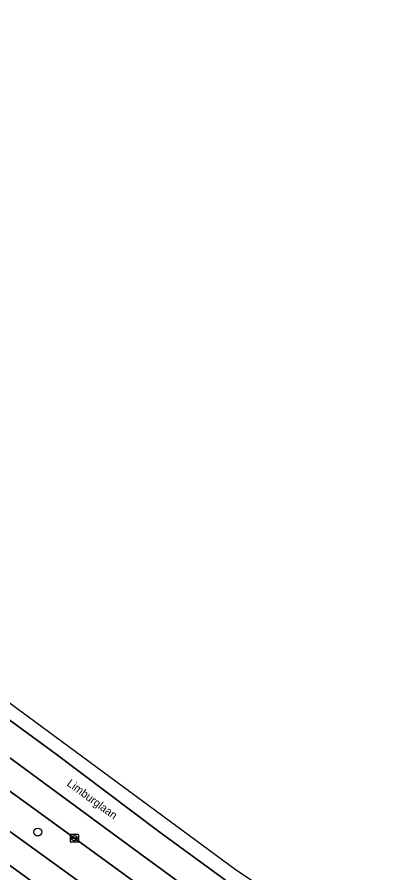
# Model space of a CAD drawing. Extents: x 159039 to 160102, y 381214 to 382524.
# Drawn here: x 159998.5 to 160044, y 382222.1 to 382328.9 of the extents above; entities that cross this region are included whole.
import ezdxf

# ---------------------------------------------------------------- set-up
doc = ezdxf.new("R2010")
doc.units = 0
for name, color, linetype in [('IMGEO_Berm_groen', 7, 'Continuous'), ('IMGEO_Boom', 7, 'Continuous'), ('IMGEO_Fietspad_gesloten', 7, 'Continuous'), ('IMGEO_Kolk', 7, 'Continuous'), ('IMGEO_Openbare_ruimte_label', 7, 'Continuous'), ('IMGEO_Rijbaan_regionaal_gesloten', 7, 'Continuous'), ('IMGEO_Voetpad_open', 7, 'Continuous')]:
    doc.layers.add(name, color=color, linetype=linetype)

msp = doc.modelspace()

# ---------------------------------------------------------------- linework, layer by layer
at = {"layer": 'IMGEO_Berm_groen'}
for points in [[(159964.8, 382250.7), (159993.93, 382229.85), (160009.93, 382218.33), (160018.4, 382212.15)], [(160023.84, 382212.98), (160022.41, 382214.13), (160020.42, 382215.66), (160005.66, 382226.41), (160000, 382230.52), (159973.31, 382249.72)]]:
    msp.add_lwpolyline(points, dxfattribs=at)
at = {"layer": 'IMGEO_Boom'}
msp.add_circle((160001.09, 382227.17), 0.489, dxfattribs=at)
at = {"layer": 'IMGEO_Fietspad_gesloten'}
for points in [[(159964.8, 382250.7), (159964.4, 382250.98), (159962.35, 382248.19), (159964.54, 382246.91), (159976.23, 382238.56), (159989.12, 382229.12), (160006.39, 382216.63), (160015.46, 382209.98)], [(160018.4, 382212.15), (160009.93, 382218.33), (159993.93, 382229.85), (159964.8, 382250.7)]]:
    msp.add_lwpolyline(points, dxfattribs=at)
at = {"layer": 'IMGEO_Kolk'}
for p, q in [((160005.17, 382225.98), (160005.17, 382226.83)), ((160005.24, 382226.9), (160006.1, 382226.9)), ((160005.43, 382226.4), (160005.43, 382226.41)), ((160005.47, 382226.45), (160005.87, 382226.45)), ((160005.86, 382226.36), (160005.47, 382226.36)), ((160005.66, 382226.68), (160005.68, 382226.68)), ((160005.91, 382226.41), (160005.91, 382226.4)), ((160006.17, 382226.83), (160006.17, 382225.98)), ((160006.1, 382225.9), (160005.24, 382225.9)), ((160005.68, 382226.12), (160005.65, 382226.12))]:
    msp.add_line(p, q, dxfattribs=at)
for points in [[(160005.17, 382225.98), (160005.17, 382226.83)], [(160005.24, 382226.9), (160006.1, 382226.9)], [(160006.17, 382226.83), (160006.17, 382225.98)], [(160006.1, 382225.9), (160005.24, 382225.9)]]:
    msp.add_lwpolyline(points, dxfattribs=at)
for centre, radius, start, end in [((160005.24, 382226.83), 0.0765, 91.552, 178.448), ((160005.24, 382226.83), 0.0765, 91.552, 178.448), ((160005.47, 382226.41), 0.0403, 85.8775, 175.7526), ((160005.46, 382226.4), 0.0366, 178.938, 274.7102), ((160005.87, 382226.4), 0.043, 264.8664, 352.4533), ((160005.87, 382226.41), 0.0386, 1.7309, 96.639), ((160006.09, 382226.83), 0.0765, 1.552, 88.448), ((160006.09, 382226.83), 0.0765, 1.552, 88.448), ((160005.24, 382225.98), 0.0765, 181.552, 268.448), ((160005.24, 382225.98), 0.0765, 181.552, 268.448), ((160006.09, 382225.98), 0.0765, 271.552, 358.448), ((160006.09, 382225.98), 0.0765, 271.552, 358.448)]:
    msp.add_arc(centre, radius, start, end, dxfattribs=at)
for centre, major_axis, ratio, start_param, end_param in [((160005.66, 382226.4), (-0.387, 0.002), 0.722429, 4.712389, 7.853982), ((160005.68, 382226.4), (-0.39, 0.002), 0.717154, 1.570796, 4.712389)]:
    msp.add_ellipse(centre, major_axis=major_axis, ratio=ratio, start_param=start_param, end_param=end_param, dxfattribs=at)
at = {"layer": 'IMGEO_Rijbaan_regionaal_gesloten'}
for points in [[(159744.72, 382421.14), (159825.93, 382361.61), (159842.3, 382349.75), (159847.91, 382345.44), (159848.23, 382345.21), (159851.47, 382342.84), (159851.86, 382342.55), (159862.74, 382334.6), (159879.48, 382322.39), (159898.83, 382308.27), (159942.86, 382276.36), (159950.26, 382270.97), (159951.41, 382270.11), (159951.46, 382270.1), (159985.83, 382245.04), (160011.01, 382226.56), (160019.61, 382220.31)], [(160036.51, 382215.35), (160025.94, 382222.36), (159867.69, 382338.94), (159782.66, 382401.58), (159778.72, 382405.45)], [(160024.57, 382221.17), (160016.21, 382227.23), (160003.38, 382236.89), (159986.38, 382249.3), (159963.86, 382265.38), (159935.56, 382286.16), (159910.26, 382304.57)], [(159910.26, 382304.57), (159935.56, 382286.16), (159963.86, 382265.38), (159986.38, 382249.3), (160003.38, 382236.89), (160016.21, 382227.23), (160024.57, 382221.17)], [(160041.49, 382189.71), (160043.77, 382192.83), (160044, 382193.14), (160040.27, 382199.31), (160037.63, 382203.38), (160034.07, 382207.74), (160030.97, 382210.9), (160027.76, 382213.88), (160024.32, 382216.81), (160019.61, 382220.31), (160011.01, 382226.56), (159985.83, 382245.04), (159951.46, 382270.1), (159951.41, 382270.11)], [(159972.77, 382250), (159973.31, 382249.72), (160000, 382230.52), (160005.66, 382226.41), (160020.42, 382215.66), (160022.41, 382214.13), (160023.84, 382212.98)]]:
    msp.add_lwpolyline(points, dxfattribs=at)
at = {"layer": 'IMGEO_Voetpad_open'}
msp.add_lwpolyline([(160015.46, 382209.98), (160006.39, 382216.63), (159989.12, 382229.12), (159976.23, 382238.56), (159964.54, 382246.91)], dxfattribs=at)

# ---------------------------------------------------------------- texts
at = {"layer": 'IMGEO_Openbare_ruimte_label'}
msp.add_text('Limburglaan', height=1, rotation=323.9094, dxfattribs=at).set_placement((160004.64, 382233.05))

doc.saveas('drawing.dxf')
